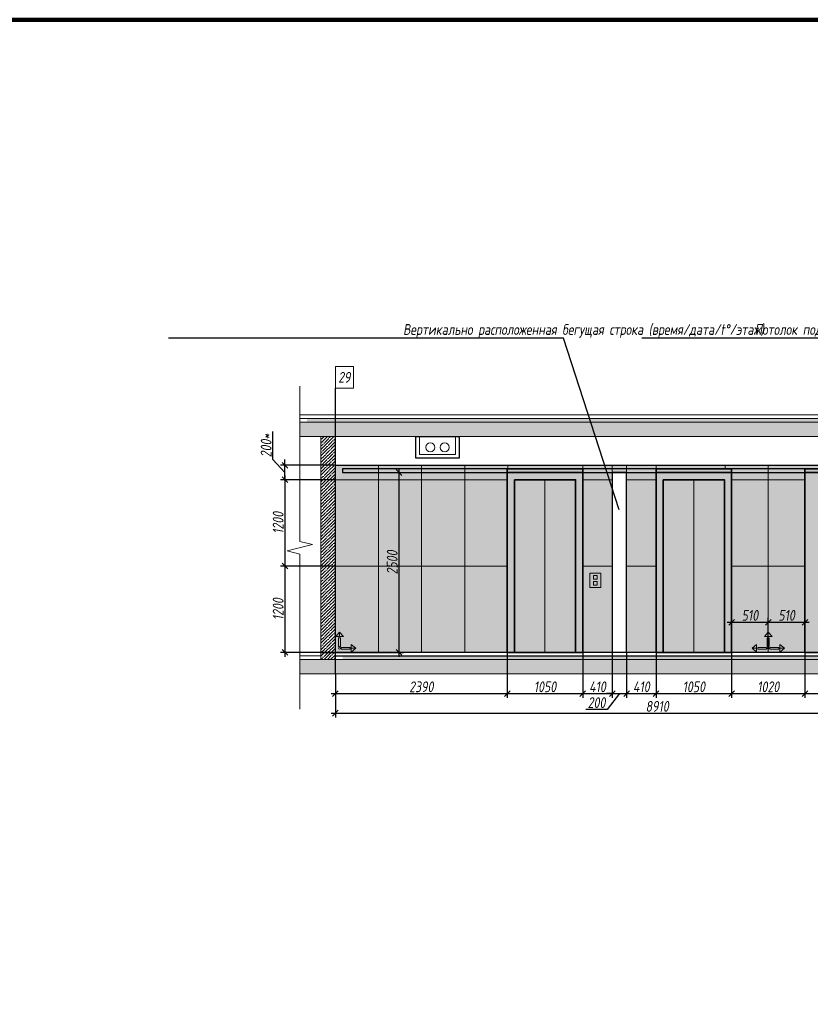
# Model space of a CAD drawing. Header units: millimetres. Extents: x -26897837 to 7466349, y -86687 to 22351.
# Tile 371 of 483: x 239324 to 250319, y 3671 to 17359. Entities that reach past the tile are written whole.
import ezdxf
from ezdxf import colors
from ezdxf.entities.mleader import LeaderData, LeaderLine
from ezdxf.math import Vec2, Vec3

# ---------------------------------------------------------------- set-up
doc = ezdxf.new("R2010")
doc.units = ezdxf.units.MM
doc.linetypes.add('DASHDOT', pattern=[25.4, 12.7, -6.35, 0, -6.35])
doc.layers.get('Defpoints').update_dxf_attribs({"color": 31})
for name, color, linetype, lineweight in [('A-DETL-GENF', 7, 'Continuous', 5), ('dim_pot', 183, 'Continuous', 9), ('Отделка стен', 253, 'Continuous', 0)]:
    doc.layers.add(name, color=color, linetype=linetype, lineweight=lineweight)
doc.layers.add('dim_razv', color=7, linetype='DASHDOT', lineweight=9, true_color=0x285228)
doc.layers.add('pol', color=7, linetype='Continuous', lineweight=15, true_color=0x55666d)
doc.styles.add('fl_iso paper', font='isocpeur.ttf', dxfattribs={"width": 0.8, "oblique": 10})
doc.styles.add('In tre', font='isocpeur.ttf', dxfattribs={"width": 0.8, "oblique": 10})
doc.dimstyles.new('In tre 1_50', dxfattribs={"dimtxt": 150, "dimasz": 80, "dimexe": 60, "dimexo": 10, "dimgap": 20, "dimtad": 1, "dimdec": 0, "dimrnd": 5, "dimzin": 0, "dimdsep": 46, "dimtxsty": 'fl_iso paper', "dimblk": 'OBLIQUE', "dimcen": 0, "dimdle": 60, "dimadec": 0, "dimazin": 0, "dimtfac": 1, "dimtdec": 0, "dimtofl": 0, "dimtmove": 1, "dimatfit": 1, "dimfxl": 40, "dimtolj": 1, "dimtzin": 0, "dimarcsym": 1})
picture_1 = doc.add_image_def('image1.png', size_in_pixel=(44, 610))

# ---------------------------------------------------------------- blocks, each defined once
blk = doc.blocks.new('*U981')
at = {"color": 0, "linetype": 'ByBlock', "lineweight": -2}
for p, q in [((0, 0), (-6, 0)), ((80.34, 0), (0, 0)), ((167.69, 0), (87.34, 0)), ((167.69, 0), (173.69, 0))]:
    blk.add_line(p, q, dxfattribs=at)
blk.add_lwpolyline([(87.34, 0), (85.59, -7), (82.09, 7), (80.34, 0)], dxfattribs=at)
blk = doc.blocks.new('_Oblique')
at = {"color": 0, "linetype": 'ByBlock', "lineweight": -2}
blk.add_line((-0.5, -0.5), (0.5, 0.5), dxfattribs=at)
blk = doc.blocks.new('*D983')
at = {"layer": 'Defpoints', "color": 0, "linetype": 'ByBlock', "transparency": 16777216}
for p in [(244524, 11064), (244599, 11064), (243502, 8564)]:
    blk.add_point(p, dxfattribs=at)
at = {"layer": 'dim_razv', "color": 0, "linetype": 'ByBlock', "lineweight": -2, "transparency": 16777216}
for p, q in [((244599, 8504), (244599, 11124)), ((244534, 11064), (244659, 11064)), ((243512, 8564), (244659, 8564))]:
    blk.add_line(p, q, dxfattribs=at)
at = {"layer": 'dim_razv', "color": 0, "linetype": 'ByBlock', "lineweight": -2, "transparency": 16777216, "xscale": 80, "yscale": 80, "zscale": 80}
for p, rotation in [((244599, 11064), 90), ((244599, 8564), 270)]:
    blk.add_blockref('_Oblique', p, dxfattribs=dict(at, rotation=rotation))
at = {"layer": 'dim_razv', "color": 0, "linetype": 'ByBlock', "transparency": 16777216, "insert": (244504, 9814), "char_height": 150, "attachment_point": 5, "rotation": 90, "style": 'fl_iso paper'}
blk.add_mtext('\\A1;2500', dxfattribs=at)
blk = doc.blocks.new('*D992')
at = {"layer": 'Defpoints', "color": 0, "linetype": 'ByBlock', "transparency": 16777216}
for p in [(243714, 8264), (252664, 8264), (252664, 7718)]:
    blk.add_point(p, dxfattribs=at)
at = {"layer": 'dim_razv', "color": 0, "linetype": 'ByBlock', "lineweight": -2, "transparency": 16777216}
for p, q in [((243714, 8254), (243714, 7658)), ((252664, 8254), (252664, 7658)), ((243654, 7718), (252724, 7718))]:
    blk.add_line(p, q, dxfattribs=at)
at = {"layer": 'dim_razv', "color": 0, "linetype": 'ByBlock', "lineweight": -2, "transparency": 16777216, "xscale": 80, "yscale": 80, "zscale": 80, "rotation": 180}
blk.add_blockref('_Oblique', (243714, 7718), dxfattribs=at)
at = {"layer": 'dim_razv', "color": 0, "linetype": 'ByBlock', "lineweight": -2, "transparency": 16777216, "xscale": 80, "yscale": 80, "zscale": 80}
blk.add_blockref('_Oblique', (252664, 7718), dxfattribs=at)
at = {"layer": 'dim_razv', "color": 0, "linetype": 'ByBlock', "transparency": 16777216, "insert": (248189, 7813), "char_height": 150, "attachment_point": 5, "style": 'fl_iso paper'}
blk.add_mtext('\\A1;8910', dxfattribs=at)
blk = doc.blocks.new('*D996')
at = {"layer": 'Defpoints', "color": 0, "linetype": 'ByBlock', "transparency": 16777216}
for p in [(246104, 8564), (243714, 8254), (246104, 7990)]:
    blk.add_point(p, dxfattribs=at)
at = {"layer": 'dim_razv', "color": 0, "linetype": 'ByBlock', "lineweight": -2, "transparency": 16777216}
for p, q in [((246104, 8554), (246104, 7930)), ((243714, 8244), (243714, 7930)), ((243654, 7990), (246164, 7990))]:
    blk.add_line(p, q, dxfattribs=at)
at = {"layer": 'dim_razv', "color": 0, "linetype": 'ByBlock', "lineweight": -2, "transparency": 16777216, "xscale": 80, "yscale": 80, "zscale": 80, "rotation": 180}
blk.add_blockref('_Oblique', (243714, 7990), dxfattribs=at)
at = {"layer": 'dim_razv', "color": 0, "linetype": 'ByBlock', "lineweight": -2, "transparency": 16777216, "xscale": 80, "yscale": 80, "zscale": 80}
blk.add_blockref('_Oblique', (246104, 7990), dxfattribs=at)
at = {"layer": 'dim_razv', "color": 0, "linetype": 'ByBlock', "transparency": 16777216, "insert": (244909, 8085), "char_height": 150, "attachment_point": 5, "style": 'fl_iso paper'}
blk.add_mtext('\\A1;2390', dxfattribs=at)
blk = doc.blocks.new('*D997')
at = {"layer": 'Defpoints', "color": 0, "linetype": 'ByBlock', "transparency": 16777216}
for p in [(246104, 8564), (247154, 8564), (247154, 7990)]:
    blk.add_point(p, dxfattribs=at)
at = {"layer": 'dim_razv', "color": 0, "linetype": 'ByBlock', "lineweight": -2, "transparency": 16777216}
for p, q in [((246104, 8554), (246104, 7930)), ((247154, 8554), (247154, 7930)), ((246044, 7990), (247214, 7990))]:
    blk.add_line(p, q, dxfattribs=at)
at = {"layer": 'dim_razv', "color": 0, "linetype": 'ByBlock', "lineweight": -2, "transparency": 16777216, "xscale": 80, "yscale": 80, "zscale": 80, "rotation": 180}
blk.add_blockref('_Oblique', (246104, 7990), dxfattribs=at)
at = {"layer": 'dim_razv', "color": 0, "linetype": 'ByBlock', "lineweight": -2, "transparency": 16777216, "xscale": 80, "yscale": 80, "zscale": 80}
blk.add_blockref('_Oblique', (247154, 7990), dxfattribs=at)
at = {"layer": 'dim_razv', "color": 0, "linetype": 'ByBlock', "transparency": 16777216, "insert": (246629, 8085), "char_height": 150, "attachment_point": 5, "style": 'fl_iso paper'}
blk.add_mtext('\\A1;1050', dxfattribs=at)
blk = doc.blocks.new('*D998')
at = {"layer": 'Defpoints', "color": 0, "linetype": 'ByBlock', "transparency": 16777216}
for p in [(247154, 8564), (247564, 8564), (247564, 7990)]:
    blk.add_point(p, dxfattribs=at)
at = {"layer": 'dim_razv', "color": 0, "linetype": 'ByBlock', "lineweight": -2, "transparency": 16777216}
for p, q in [((247154, 8554), (247154, 7930)), ((247564, 8554), (247564, 7930)), ((247094, 7990), (247624, 7990))]:
    blk.add_line(p, q, dxfattribs=at)
at = {"layer": 'dim_razv', "color": 0, "linetype": 'ByBlock', "lineweight": -2, "transparency": 16777216, "xscale": 80, "yscale": 80, "zscale": 80, "rotation": 180}
blk.add_blockref('_Oblique', (247154, 7990), dxfattribs=at)
at = {"layer": 'dim_razv', "color": 0, "linetype": 'ByBlock', "lineweight": -2, "transparency": 16777216, "xscale": 80, "yscale": 80, "zscale": 80}
blk.add_blockref('_Oblique', (247564, 7990), dxfattribs=at)
at = {"layer": 'dim_razv', "color": 0, "linetype": 'ByBlock', "transparency": 16777216, "insert": (247359, 8085), "char_height": 150, "attachment_point": 5, "style": 'fl_iso paper'}
blk.add_mtext('\\A1;410', dxfattribs=at)
blk = doc.blocks.new('*D999')
at = {"layer": 'Defpoints', "color": 0, "linetype": 'ByBlock', "transparency": 16777216}
for p in [(247564, 8564), (247764, 8564), (247764, 7990)]:
    blk.add_point(p, dxfattribs=at)
at = {"layer": 'dim_razv', "color": 0, "linetype": 'ByBlock', "lineweight": -2, "transparency": 16777216}
for p, q in [((247564, 8554), (247564, 7930)), ((247764, 8554), (247764, 7930)), ((247564, 7990), (247484, 7990)), ((247664, 7990), (247493, 7770)), ((247564, 7990), (247764, 7990)), ((247764, 7990), (247844, 7990)), ((247493, 7770), (247199, 7770))]:
    blk.add_line(p, q, dxfattribs=at)
at = {"layer": 'dim_razv', "color": 0, "linetype": 'ByBlock', "lineweight": -2, "transparency": 16777216, "xscale": 80, "yscale": 80, "zscale": 80}
blk.add_blockref('_Oblique', (247564, 7990), dxfattribs=at)
at = {"layer": 'dim_razv', "color": 0, "linetype": 'ByBlock', "lineweight": -2, "transparency": 16777216, "xscale": 80, "yscale": 80, "zscale": 80, "rotation": 180}
blk.add_blockref('_Oblique', (247764, 7990), dxfattribs=at)
at = {"layer": 'dim_razv', "color": 0, "linetype": 'ByBlock', "transparency": 16777216, "insert": (247346, 7865), "char_height": 150, "attachment_point": 5, "style": 'fl_iso paper'}
blk.add_mtext('\\A1;200', dxfattribs=at)
blk = doc.blocks.new('*D1000')
at = {"layer": 'Defpoints', "color": 0, "linetype": 'ByBlock', "transparency": 16777216}
for p in [(247764, 8564), (248174, 8564), (248174, 7990)]:
    blk.add_point(p, dxfattribs=at)
at = {"layer": 'dim_razv', "color": 0, "linetype": 'ByBlock', "lineweight": -2, "transparency": 16777216}
for p, q in [((247764, 8554), (247764, 7930)), ((248174, 8554), (248174, 7930)), ((247704, 7990), (248234, 7990))]:
    blk.add_line(p, q, dxfattribs=at)
at = {"layer": 'dim_razv', "color": 0, "linetype": 'ByBlock', "lineweight": -2, "transparency": 16777216, "xscale": 80, "yscale": 80, "zscale": 80, "rotation": 180}
blk.add_blockref('_Oblique', (247764, 7990), dxfattribs=at)
at = {"layer": 'dim_razv', "color": 0, "linetype": 'ByBlock', "lineweight": -2, "transparency": 16777216, "xscale": 80, "yscale": 80, "zscale": 80}
blk.add_blockref('_Oblique', (248174, 7990), dxfattribs=at)
at = {"layer": 'dim_razv', "color": 0, "linetype": 'ByBlock', "transparency": 16777216, "insert": (247969, 8085), "char_height": 150, "attachment_point": 5, "style": 'fl_iso paper'}
blk.add_mtext('\\A1;410', dxfattribs=at)
blk = doc.blocks.new('*D1001')
at = {"layer": 'Defpoints', "color": 0, "linetype": 'ByBlock', "transparency": 16777216}
for p in [(248174, 8564), (249224, 8564), (249224, 7990)]:
    blk.add_point(p, dxfattribs=at)
at = {"layer": 'dim_razv', "color": 0, "linetype": 'ByBlock', "lineweight": -2, "transparency": 16777216}
for p, q in [((248174, 8554), (248174, 7930)), ((249224, 8554), (249224, 7930)), ((248114, 7990), (249284, 7990))]:
    blk.add_line(p, q, dxfattribs=at)
at = {"layer": 'dim_razv', "color": 0, "linetype": 'ByBlock', "lineweight": -2, "transparency": 16777216, "xscale": 80, "yscale": 80, "zscale": 80, "rotation": 180}
blk.add_blockref('_Oblique', (248174, 7990), dxfattribs=at)
at = {"layer": 'dim_razv', "color": 0, "linetype": 'ByBlock', "lineweight": -2, "transparency": 16777216, "xscale": 80, "yscale": 80, "zscale": 80}
blk.add_blockref('_Oblique', (249224, 7990), dxfattribs=at)
at = {"layer": 'dim_razv', "color": 0, "linetype": 'ByBlock', "transparency": 16777216, "insert": (248699, 8085), "char_height": 150, "attachment_point": 5, "style": 'fl_iso paper'}
blk.add_mtext('\\A1;1050', dxfattribs=at)
blk = doc.blocks.new('*D1002')
at = {"layer": 'Defpoints', "color": 0, "linetype": 'ByBlock', "transparency": 16777216}
for p in [(249224, 8564), (250244, 8564), (250244, 7990)]:
    blk.add_point(p, dxfattribs=at)
at = {"layer": 'dim_razv', "color": 0, "linetype": 'ByBlock', "lineweight": -2, "transparency": 16777216}
for p, q in [((249224, 8554), (249224, 7930)), ((250244, 8554), (250244, 7930)), ((249164, 7990), (250304, 7990))]:
    blk.add_line(p, q, dxfattribs=at)
at = {"layer": 'dim_razv', "color": 0, "linetype": 'ByBlock', "lineweight": -2, "transparency": 16777216, "xscale": 80, "yscale": 80, "zscale": 80, "rotation": 180}
blk.add_blockref('_Oblique', (249224, 7990), dxfattribs=at)
at = {"layer": 'dim_razv', "color": 0, "linetype": 'ByBlock', "lineweight": -2, "transparency": 16777216, "xscale": 80, "yscale": 80, "zscale": 80}
blk.add_blockref('_Oblique', (250244, 7990), dxfattribs=at)
at = {"layer": 'dim_razv', "color": 0, "linetype": 'ByBlock', "transparency": 16777216, "insert": (249734, 8085), "char_height": 150, "attachment_point": 5, "style": 'fl_iso paper'}
blk.add_mtext('\\A1;1020', dxfattribs=at)
blk = doc.blocks.new('*D1003')
at = {"layer": 'Defpoints', "color": 0, "linetype": 'ByBlock', "transparency": 16777216}
for p in [(250244, 8564), (251294, 8564), (251294, 7990)]:
    blk.add_point(p, dxfattribs=at)
at = {"layer": 'dim_razv', "color": 0, "linetype": 'ByBlock', "lineweight": -2, "transparency": 16777216}
for p, q in [((250244, 8554), (250244, 7930)), ((251294, 8554), (251294, 7930)), ((250184, 7990), (251354, 7990))]:
    blk.add_line(p, q, dxfattribs=at)
at = {"layer": 'dim_razv', "color": 0, "linetype": 'ByBlock', "lineweight": -2, "transparency": 16777216, "xscale": 80, "yscale": 80, "zscale": 80, "rotation": 180}
blk.add_blockref('_Oblique', (250244, 7990), dxfattribs=at)
at = {"layer": 'dim_razv', "color": 0, "linetype": 'ByBlock', "lineweight": -2, "transparency": 16777216, "xscale": 80, "yscale": 80, "zscale": 80}
blk.add_blockref('_Oblique', (251294, 7990), dxfattribs=at)
at = {"layer": 'dim_razv', "color": 0, "linetype": 'ByBlock', "transparency": 16777216, "insert": (250769, 8085), "char_height": 150, "attachment_point": 5, "style": 'fl_iso paper'}
blk.add_mtext('\\A1;1050', dxfattribs=at)
blk = doc.blocks.new('1')
at = {"layer": 'pol', "linetype": 'ByBlock'}
h = blk.add_hatch(color=1, dxfattribs=at)
h.paths.add_polyline_path([(35776, 73135), (35803, 73135), (35803, 73259), (35776, 73259)])
h.paths.add_polyline_path([(35790, 73275), (35843, 73275), (35790, 73338)])
h.paths.add_polyline_path([(35790, 73275), (35736, 73275), (35790, 73338)])
edge = h.paths.add_edge_path()
edge.add_arc((35790, 73111), 13.4, 0, 360)
h = blk.add_hatch(color=1, dxfattribs=at)
h.paths.add_polyline_path([(35813, 73097), (35813, 73124), (35937, 73124), (35937, 73097)])
h.paths.add_polyline_path([(35952, 73111), (35952, 73164), (36016, 73111)])
h.paths.add_polyline_path([(35952, 73111), (35952, 73057), (36016, 73111)])
at = {"layer": 'pol', "color": 1, "linetype": 'ByBlock'}
for points in [[(35790, 73275), (35736, 73275), (35790, 73338), (35790, 73275)], [(35790, 73275), (35843, 73275), (35790, 73338), (35790, 73275)], [(35952, 73111), (35952, 73164), (36016, 73111), (35952, 73111)], [(35952, 73111), (35952, 73057), (36016, 73111), (35952, 73111)]]:
    blk.add_lwpolyline(points, dxfattribs=at)
for points in [[(35776, 73135), (35803, 73135), (35803, 73259), (35776, 73259)], [(35813, 73097), (35813, 73124), (35937, 73124), (35937, 73097)]]:
    blk.add_lwpolyline(points, close=True, dxfattribs=at)
blk.add_circle((35790, 73111), 13.4, dxfattribs=at)
blk = doc.blocks.new('*D1017')
at = {"color": 0, "lineweight": -2, "transparency": 16777216}
for p, q in [((249224, 8574), (249224, 9043)), ((249734, 8630), (249734, 9043)), ((249164, 8983), (249794, 8983))]:
    blk.add_line(p, q, dxfattribs=at)
at = {"layer": 'Defpoints', "color": 0, "transparency": 16777216}
for p in [(249734, 8983), (249224, 8564), (249734, 8620)]:
    blk.add_point(p, dxfattribs=at)
at = {"color": 0, "lineweight": -2, "transparency": 16777216, "xscale": 80, "yscale": 80, "zscale": 80, "rotation": 180}
blk.add_blockref('_Oblique', (249224, 8983), dxfattribs=at)
at = {"color": 0, "lineweight": -2, "transparency": 16777216, "xscale": 80, "yscale": 80, "zscale": 80}
blk.add_blockref('_Oblique', (249734, 8983), dxfattribs=at)
at = {"color": 0, "transparency": 16777216, "insert": (249479, 9078), "char_height": 150, "attachment_point": 5, "style": 'fl_iso paper'}
blk.add_mtext('\\A1;510', dxfattribs=at)
blk = doc.blocks.new('*D1018')
at = {"color": 0, "lineweight": -2, "transparency": 16777216}
for p, q in [((249734, 8630), (249734, 9043)), ((250244, 8574), (250244, 9043)), ((249674, 8983), (250304, 8983))]:
    blk.add_line(p, q, dxfattribs=at)
at = {"layer": 'Defpoints', "color": 0, "transparency": 16777216}
for p in [(250244, 8983), (249734, 8620), (250244, 8564)]:
    blk.add_point(p, dxfattribs=at)
at = {"color": 0, "lineweight": -2, "transparency": 16777216, "xscale": 80, "yscale": 80, "zscale": 80, "rotation": 180}
blk.add_blockref('_Oblique', (249734, 8983), dxfattribs=at)
at = {"color": 0, "lineweight": -2, "transparency": 16777216, "xscale": 80, "yscale": 80, "zscale": 80}
blk.add_blockref('_Oblique', (250244, 8983), dxfattribs=at)
at = {"color": 0, "transparency": 16777216, "insert": (249989, 9078), "char_height": 150, "attachment_point": 5, "style": 'fl_iso paper'}
blk.add_mtext('\\A1;510', dxfattribs=at)
blk = doc.blocks.new('*D989')
at = {"layer": 'Defpoints', "color": 0, "linetype": 'ByBlock', "transparency": 16777216}
for p in [(243714, 10964), (243013, 9764), (243714, 9764)]:
    blk.add_point(p, dxfattribs=at)
at = {"layer": 'dim_razv', "color": 0, "linetype": 'ByBlock', "lineweight": -2, "transparency": 16777216}
for p, q in [((243704, 10964), (242953, 10964)), ((243013, 11024), (243013, 9704)), ((243704, 9764), (242953, 9764))]:
    blk.add_line(p, q, dxfattribs=at)
at = {"layer": 'dim_razv', "color": 0, "linetype": 'ByBlock', "lineweight": -2, "transparency": 16777216, "xscale": 80, "yscale": 80, "zscale": 80}
for p, rotation in [((243013, 10964), 90), ((243013, 9764), 270)]:
    blk.add_blockref('_Oblique', p, dxfattribs=dict(at, rotation=rotation))
at = {"layer": 'dim_razv', "color": 0, "linetype": 'ByBlock', "transparency": 16777216, "insert": (242918, 10364), "char_height": 150, "attachment_point": 5, "rotation": 90, "style": 'fl_iso paper'}
blk.add_mtext('\\A1;1200', dxfattribs=at)
blk = doc.blocks.new('*D990')
at = {"layer": 'Defpoints', "color": 0, "linetype": 'ByBlock', "transparency": 16777216}
for p in [(243714, 9764), (243013, 8564), (243714, 8564)]:
    blk.add_point(p, dxfattribs=at)
at = {"layer": 'dim_razv', "color": 0, "linetype": 'ByBlock', "lineweight": -2, "transparency": 16777216}
for p, q in [((243704, 9764), (242953, 9764)), ((243013, 9824), (243013, 8504)), ((243704, 8564), (242953, 8564))]:
    blk.add_line(p, q, dxfattribs=at)
at = {"layer": 'dim_razv', "color": 0, "linetype": 'ByBlock', "lineweight": -2, "transparency": 16777216, "xscale": 80, "yscale": 80, "zscale": 80}
for p, rotation in [((243013, 9764), 90), ((243013, 8564), 270)]:
    blk.add_blockref('_Oblique', p, dxfattribs=dict(at, rotation=rotation))
at = {"layer": 'dim_razv', "color": 0, "linetype": 'ByBlock', "transparency": 16777216, "insert": (242918, 9164), "char_height": 150, "attachment_point": 5, "rotation": 90, "style": 'fl_iso paper'}
blk.add_mtext('\\A1;1200', dxfattribs=at)
blk = doc.blocks.new('*D991')
at = {"layer": 'Defpoints', "color": 0, "linetype": 'ByBlock', "transparency": 16777216}
for p in [(243013, 11164), (243714, 11164), (243704, 10964)]:
    blk.add_point(p, dxfattribs=at)
at = {"layer": 'dim_razv', "color": 0, "linetype": 'ByBlock', "lineweight": -2, "transparency": 16777216}
for p, q in [((242846, 11244), (242846, 11633)), ((243013, 11064), (242846, 11244)), ((243013, 11164), (243013, 11244)), ((243704, 11164), (242953, 11164)), ((243013, 10964), (243013, 11164)), ((243694, 10964), (242953, 10964)), ((243013, 10964), (243013, 10884))]:
    blk.add_line(p, q, dxfattribs=at)
at = {"layer": 'dim_razv', "color": 0, "linetype": 'ByBlock', "lineweight": -2, "transparency": 16777216, "xscale": 80, "yscale": 80, "zscale": 80}
for p, rotation in [((243013, 11164), 270), ((243013, 10964), 90)]:
    blk.add_blockref('_Oblique', p, dxfattribs=dict(at, rotation=rotation))
at = {"layer": 'dim_razv', "color": 0, "linetype": 'ByBlock', "transparency": 16777216, "insert": (242751, 11439), "char_height": 150, "attachment_point": 5, "rotation": 90, "style": 'fl_iso paper'}
blk.add_mtext('\\A1;200*', dxfattribs=at)

msp = doc.modelspace()

# ---------------------------------------------------------------- hatches: boundary and pattern name
at = {"lineweight": 13, "true_color": 0xb5b5b5}
h = msp.add_hatch(color=253, dxfattribs=at)
h.dxf.hatch_style = 1
h.paths.add_polyline_path([(246103.8, 11114), (247153.8, 11114), (247153.8, 8564), (246103.8, 8564)])
h.paths.add_polyline_path([(248173.8, 11114), (249223.8, 11114), (249223.8, 8564), (248173.8, 8564)])
h.paths.add_polyline_path([(250243.8, 11114), (251293.8, 11114), (251293.8, 8564), (250243.8, 8564)])
h.paths.add_polyline_path([(257563.8, 11114), (258963.8, 11114), (258963.8, 8564), (257563.8, 8564)])
h.paths.add_polyline_path([(260463.8, 11114), (261863.8, 11114), (261863.8, 8564), (260463.8, 8564)])
h = msp.add_hatch(color=253, dxfattribs=at)
h.dxf.hatch_style = 1
h.paths.add_polyline_path([(247253.8, 9664), (247403.8, 9664), (247403.8, 9464), (247253.8, 9464)])
h.paths.add_polyline_path([(251393.8, 9664), (251543.8, 9664), (251543.8, 9464), (251393.8, 9464)])
h.paths.add_polyline_path([(261963.8, 9664), (262113.8, 9664), (262113.8, 9464), (261963.8, 9464)])
at = {"layer": 'A-DETL-GENF'}
h = msp.add_hatch(dxfattribs=at)
h.set_pattern_fill('ANSI35', color=256, scale=10, style=0)
h.set_pattern_definition([(45, (122881.06, 722.8), (-44.90128, 44.90128), []), (45, (122925.96, 722.8), (-44.90128, 44.90128), [79.375, -15.875, 0, -15.875])])
h.paths.add_polyline_path([(266954.7, 11764), (243319.3, 11764), (243319.3, 11814), (266954.7, 11814)])
h.paths.add_polyline_path([(266413.8, 8464), (266413.8, 8514), (243813.8, 8514), (243813.8, 8464)])
h = msp.add_hatch(dxfattribs=at)
h.set_pattern_fill('ANSI35', color=256, scale=20, style=0)
h.set_pattern_definition([(45, (122881.06, 722.8), (-89.80256, 89.80256), []), (45, (122970.86, 722.8), (-89.80256, 89.80256), [158.75, -31.75, 0, -31.75])])
h.paths.add_polyline_path([(243219.3, 11564), (267054.7, 11564), (267054.7, 11764), (243219.3, 11764)])
h.paths.add_polyline_path([(243219.3, 8264), (267054.7, 8264), (267054.7, 8464), (243219.3, 8464)])
h = msp.add_hatch(dxfattribs=at)
h.set_pattern_fill('ANSI35', color=256, scale=10, style=0)
h.set_pattern_definition([(45, (90307.794, 13356.9), (-44.90128, 44.90128), []), (45, (90352.695, 13356.9), (-44.90128, 44.90128), [79.375, -15.875, 0, -15.875])])
h.paths.add_polyline_path([(243513.8, 11564), (243713.8, 11564), (243713.8, 8464), (243513.8, 8464)])
at = {"layer": 'dim_razv', "true_color": 0xeceae4, "transparency": 33554687}
h = msp.add_hatch(dxfattribs=at)
h.set_pattern_fill('AR-SAND', color=254, scale=3, angle=315)
h.set_pattern_definition([(352.5, (23109.9, 23356.9), (100.426047, 107.214405), [0, -115.824, 0, -129.54, 0, -123.825]), (322.5, (23109.9, 23356.9), (247.41986, 56.70328), [0, -62.484, 0, -104.394, 0, -40.005]), (282.5, (23043.63, 23423.18), (168.099694, -167.48995), [0, -38.1, 0, -137.16, 0, -179.07]), (272.5, (23043.63, 23423.18), (209.26523, -114.68433), [0, -19.05, 0, -89.916, 0, -102.87])])
h.paths.add_polyline_path([(243713.8, 8564), (243713.8, 11164), (255963.8, 11164), (255963.8, 11089), (256313.8, 11089), (256313.8, 11164), (256413.8, 11164), (256413.8, 10714), (257213.8, 10714), (257213.8, 11164), (266413.8, 11164), (266413.8, 8564), (266193.8, 8564), (266193.8, 10744), (264233.8, 10744), (264233.8, 8564), (261863.8, 8564), (261863.8, 11064), (257563.8, 11064), (257563.8, 8564), (254843.8, 8564), (254843.8, 10744), (252883.8, 10744), (252883.8, 8564), (251293.8, 8564), (251293.8, 11064), (250243.8, 11064), (250243.8, 8564), (249223.8, 8564), (249223.8, 11064), (248173.8, 11064), (248173.8, 8564), (247763.8, 8564), (247763.8, 11064), (247563.8, 11064), (247563.8, 8564), (247153.8, 8564), (247153.8, 11064), (246103.8, 11064), (246103.8, 8564)])
h.paths.add_polyline_path([(247253.8, 9664), (247403.8, 9664), (247403.8, 9464), (247253.8, 9464)], flags=16)
h.paths.add_polyline_path([(251393.8, 9664), (251543.8, 9664), (251543.8, 9464), (251393.8, 9464)], flags=16)
h.paths.add_polyline_path([(261963.8, 9664), (262113.8, 9664), (262113.8, 9464), (261963.8, 9464)], flags=16)

# ---------------------------------------------------------------- linework, layer by layer
at = {"lineweight": 30}
for points in [[(243713.8, 8264), (243713.8, 12237.6)], [(266413.8, 8564), (243713.8, 8564)], [(243713.8, 8514), (266413.8, 8514)]]:
    msp.add_lwpolyline(points, dxfattribs=at)
at = {"lineweight": 13}
for points in [[(243219.3, 11814), (267054.7, 11814), (267054.7, 11864), (243219.3, 11864)], [(267054.7, 11764), (243219.3, 11764), (243219.3, 11814), (267054.7, 11814)], [(243219.3, 11564), (267054.7, 11564), (267054.7, 11764), (243219.3, 11764)], [(243713.8, 8464), (243513.8, 8464), (243513.8, 11564), (243713.8, 11564)], [(243513.8, 11564), (243713.8, 11564), (243713.8, 8464), (243513.8, 8464)], [(247153.8, 11064), (247563.8, 11064), (247563.8, 8564), (247153.8, 8564)], [(247763.8, 8564), (248173.8, 8564), (248173.8, 11064), (247763.8, 11064)], [(247253.8, 9664), (247403.8, 9664), (247403.8, 9464), (247253.8, 9464)], [(247303.8, 9631.1), (247353.8, 9631.1), (247353.8, 9581.1), (247303.8, 9581.1)], [(247303.8, 9496.9), (247353.8, 9496.9), (247353.8, 9546.9), (247303.8, 9546.9)], [(243219.3, 8264), (267054.7, 8264), (267054.7, 8464), (243219.3, 8464)]]:
    msp.add_lwpolyline(points, close=True, dxfattribs=at)
for points in [[(245433.8, 11564), (245433.8, 11264), (244833.8, 11264), (244833.8, 11564)], [(245383.8, 11564), (245383.8, 11314), (244883.8, 11314), (244883.8, 11564)], [(246628.8, 10964), (246628.8, 8564)], [(248698.8, 10964), (248698.8, 8564)], [(243513.8, 8564), (243219.3, 8564), (243219.3, 8514), (243513.8, 8514)], [(266613.8, 8514), (267054.7, 8514), (267054.7, 8464), (243219.3, 8464), (243219.3, 8514), (243513.8, 8514)], [(243713.8, 8514), (266413.8, 8514)]]:
    msp.add_lwpolyline(points, dxfattribs=at)
msp.add_lwpolyline([(244833.8, 11564), (245433.8, 11564), (245433.8, 11264), (244833.8, 11264)], close=True)
msp.add_lwpolyline([(251293.8, 11064), (250243.8, 11064), (250243.8, 8564), (249223.8, 8564), (249223.8, 11064), (248173.8, 11064), (248173.8, 8564), (247763.8, 8564), (247763.8, 11064), (247563.8, 11064), (247563.8, 8564), (247153.8, 8564), (247153.8, 11064), (246103.8, 11064), (246103.8, 8564), (243713.8, 8564), (243713.8, 11164), (255963.8, 11164)])
at = {"lineweight": 30}
msp.add_lwpolyline([(252563.8, 11114), (243813.8, 11114), (243813.8, 11064), (252563.8, 11064)], close=True, dxfattribs=at)
at = {"lineweight": 35}
for points in [[(246103.8, 11114), (247153.8, 11114), (247153.8, 8564), (246103.8, 8564)], [(248173.8, 11114), (249223.8, 11114), (249223.8, 8564), (248173.8, 8564)], [(250243.8, 11114), (251293.8, 11114), (251293.8, 8564), (250243.8, 8564)], [(246203.8, 10964), (247053.8, 10964), (247053.8, 8564), (246203.8, 8564)], [(248273.8, 10964), (249123.8, 10964), (249123.8, 8564), (248273.8, 8564)]]:
    msp.add_lwpolyline(points, close=True, dxfattribs=at)
at = {"color": 1, "lineweight": 13, "true_color": 0xf50000}
msp.add_circle((245034.8, 11414), 62.5, dxfattribs=at)
at = {"color": 5, "lineweight": 13, "true_color": 0x0000f0}
msp.add_circle((245232.8, 11414), 62.5, dxfattribs=at)
at = {"layer": 'Defpoints', "color": 1, "lineweight": 100}
msp.add_lwpolyline([(145825.4, -10016.5), (315237.4, -10016.5), (315237.4, 17359), (145825.4, 17359)], close=True, dxfattribs=at)
at = {"layer": 'dim_pot', "color": 10, "lineweight": 0}
msp.add_lwpolyline([(243713.8, 12537.6), (243963.8, 12537.6), (243963.8, 12237.6), (243713.8, 12237.6)], close=True, dxfattribs=at)
at = {"layer": 'dim_razv', "color": 0, "linetype": 'ByBlock'}
msp.add_lwpolyline([(247563.8, 11064), (247563.8, 8564), (247763.8, 8564), (247763.8, 11064)], close=True, dxfattribs=at)
at = {"layer": 'Отделка стен', "transparency": 33554687}
for points in [[(243713.8, 11164), (243713.8, 10964), (244313.8, 10964), (244313.8, 11164)], [(244313.8, 11164), (244313.8, 10964), (244913.8, 10964), (244913.8, 11164)], [(244913.8, 11164), (244913.8, 10964), (245513.8, 10964), (245513.8, 11164)], [(245513.8, 11164), (245513.8, 10964), (246103.8, 10964)], [(246113.8, 11114), (246113.8, 11164)], [(246113.8, 11164), (246113.8, 11114), (247153.8, 11114), (247153.8, 11164)], [(247153.8, 11164), (247153.8, 10964), (247563.8, 10964), (247563.8, 11164)], [(247763.8, 11164), (247763.8, 10964), (248173.8, 10964), (248173.8, 11164)], [(248173.8, 11164), (248173.8, 11114)], [(249133.8, 11164), (249133.8, 11114)], [(249133.8, 11114), (249133.8, 11164)], [(249223.8, 10964), (249733.8, 10964), (249733.8, 11164)], [(249733.8, 11164), (249733.8, 10964), (250243.8, 10964)]]:
    msp.add_lwpolyline(points, dxfattribs=at)
for points in [[(243713.8, 10964), (243713.8, 9764), (244313.8, 9764), (244313.8, 10964)], [(244313.8, 10964), (244313.8, 9764), (244913.8, 9764), (244913.8, 10964)], [(244913.8, 10964), (244913.8, 9764), (245513.8, 9764), (245513.8, 10964)], [(245513.8, 10964), (245513.8, 9764), (246103.8, 9764), (246103.8, 10964)], [(247153.8, 10964), (247153.8, 9764), (247563.8, 9764), (247563.8, 10964)], [(247763.8, 10964), (247763.8, 9764), (248173.8, 9764), (248173.8, 10964)], [(249223.8, 10964), (249223.8, 9764), (249733.8, 9764), (249733.8, 10964)], [(249733.8, 10964), (249733.8, 9764), (250243.8, 9764), (250243.8, 10964)], [(243713.8, 9764), (243713.8, 8564), (244313.8, 8564), (244313.8, 9764)], [(244313.8, 9764), (244313.8, 8564), (244913.8, 8564), (244913.8, 9764)], [(244913.8, 9764), (244913.8, 8564), (245513.8, 8564), (245513.8, 9764)], [(245513.8, 9764), (245513.8, 8564), (246103.8, 8564), (246103.8, 9764)], [(247153.8, 9764), (247153.8, 8564), (247563.8, 8564), (247563.8, 9764)], [(247763.8, 9764), (247763.8, 8564), (248173.8, 8564), (248173.8, 9764)], [(249223.8, 9764), (249223.8, 8564), (249733.8, 8564), (249733.8, 9764)], [(249733.8, 9764), (249733.8, 8564), (250243.8, 8564), (250243.8, 9764)]]:
    msp.add_lwpolyline(points, close=True, dxfattribs=at)

# ---------------------------------------------------------------- block references
at = {"lineweight": 13, "xscale": 25, "yscale": 25, "zscale": 25, "rotation": 270}
msp.add_blockref('*U981', (243219.3, 12114.3), dxfattribs=at)
at = {"linetype": 'ByBlock', "yscale": 0.9938708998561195, "zscale": 0.9938708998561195}
for p, xscale in [((208202, -64042.3), 0.9938708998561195), ((285304.2, -64042.3), -0.9938708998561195), ((214163.4, -64042.3), 0.9938708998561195)]:
    msp.add_blockref('1', p, dxfattribs=dict(at, xscale=xscale))

# ---------------------------------------------------------------- texts
at = {"layer": 'dim_pot', "color": 10, "lineweight": 0, "insert": (243838.8, 12387.6), "char_height": 150, "attachment_point": 5, "style": 'fl_iso paper'}
msp.add_mtext_dynamic_manual_height_columns('29', width=190.261, gutter_width=1350, heights=[0], dxfattribs=at)

# ---------------------------------------------------------------- dimensions: what is measured, and where the dimension line sits
for base, p1, p2, picture, middle in [((249733.8, 8983), (249223.8, 8564), (249733.8, 8620.1), '*D1017', (249478.8, 9078)), ((250243.8, 8983), (249733.8, 8620.1), (250243.8, 8564), '*D1018', (249988.8, 9078))]:
    dim = msp.add_linear_dim(base=base, p1=p1, p2=p2, dimstyle='In tre 1_50')
    dim.commit()
    dim.dimension.update_dxf_attribs({"geometry": picture, "text_midpoint": middle})
at = {"layer": 'dim_razv', "linetype": 'ByBlock'}
dim = msp.add_linear_dim(base=(243012.7, 11164), p1=(243703.8, 10964), p2=(243713.8, 11164), angle=90, text='<>*', dimstyle='In tre 1_50', dxfattribs=at)
dim.commit()
dim.dimension.update_dxf_attribs({"geometry": '*D991', "text_midpoint": (242846.3, 11264), "dimtype": 160})
for base, p1, p2, picture, middle in [((244599.4, 11064), (243501.8, 8564), (244523.6, 11064), '*D983', (244504.4, 9814)), ((243012.7, 9764), (243713.8, 10964), (243713.8, 9764), '*D989', (242917.7, 10364)), ((243012.7, 8564), (243713.8, 9764), (243713.8, 8564), '*D990', (242917.7, 9164))]:
    dim = msp.add_linear_dim(base=base, p1=p1, p2=p2, angle=90, dimstyle='In tre 1_50', dxfattribs=at)
    dim.commit()
    dim.dimension.update_dxf_attribs({"geometry": picture, "text_midpoint": middle})
for base, p1, p2, picture, middle in [((246103.8, 7989.8), (243713.8, 8254), (246103.8, 8564), '*D996', (244908.8, 8084.8)), ((247153.8, 7989.8), (246103.8, 8564), (247153.8, 8564), '*D997', (246628.8, 8084.8)), ((247563.8, 7989.8), (247153.8, 8564), (247563.8, 8564), '*D998', (247358.8, 8084.8)), ((248173.8, 7989.8), (247763.8, 8564), (248173.8, 8564), '*D1000', (247968.8, 8084.8)), ((249223.8, 7989.8), (248173.8, 8564), (249223.8, 8564), '*D1001', (248698.8, 8084.8)), ((250243.8, 7989.8), (249223.8, 8564), (250243.8, 8564), '*D1002', (249733.8, 8084.8)), ((251293.8, 7989.8), (250243.8, 8564), (251293.8, 8564), '*D1003', (250768.8, 8084.8))]:
    dim = msp.add_linear_dim(base=base, p1=p1, p2=p2, dimstyle='In tre 1_50', dxfattribs=at)
    dim.commit()
    dim.dimension.update_dxf_attribs({"geometry": picture, "text_midpoint": middle})
dim = msp.add_linear_dim(base=(247763.8, 7989.8), p1=(247563.8, 8564), p2=(247763.8, 8564), dimstyle='In tre 1_50', dxfattribs=at)
dim.commit()
dim.dimension.update_dxf_attribs({"geometry": '*D999', "text_midpoint": (247473.1, 7769.8), "dimtype": 160})
dim = msp.add_linear_dim(base=(252663.8, 7717.8), p1=(243713.8, 8264), p2=(252663.8, 8264), text='8910', dimstyle='In tre 1_50', dxfattribs=at)
dim.commit()
dim.dimension.update_dxf_attribs({"geometry": '*D992', "text_midpoint": (248188.8, 7812.8)})

# ---------------------------------------------------------------- pictures from other files: only their frames are drawn
at = {"lineweight": 13}
image = msp.add_image(picture_1, insert=(247563.8, 8491.3), size_in_units=(200, 2772.7), dxfattribs=at)
image.set_boundary_path([(-0.5, 43.5), (-0.5, 593.5), (43.5, 593.5), (43.5, 43.5), (-0.5, 43.5)])

# ---------------------------------------------------------------- leaders
at = {"layer": 'dim_razv', "color": 0, "linetype": 'ByBlock'}
ml = msp.add_multileader_mtext('Standard', dxfattribs=at)
ml.set_content('Потолок подвесной, реечный\\Pрейка 50х50 белого цвета, шаг рейки 120-125мм', style='In tre')
ml.set_leader_properties()
ml.build(insert=Vec2(0, 0))
ml.multileader.update_dxf_attribs({"text_left_attachment_type": 6, "text_right_attachment_type": 6, "dogleg_length": 1, "arrow_head_size": 0, "scale": 50})
ctx = ml.context
ctx.base_point, ctx.scale, ctx.char_height, ctx.arrow_head_size, ctx.landing_gap_size, ctx.plane_origin = Vec3(210834.7, 13098.8), 50, 150, 0, 4.5, Vec3(220470.5, 11304.3)
ctx.left_attachment, ctx.right_attachment = 6, 6
notes = []
notes.append((ctx, [(0, (1, 1, 0), (213086.6, 13098.8), (-1, 0), 50, [(0, [(214358.1, 10864), (213006.1, 11114)], 0, [])])]))
ctx.mtext.insert, ctx.mtext.width, ctx.mtext.defined_height, ctx.mtext.flow_direction = Vec3(210839.2, 13293.8), 2509.515, 696.6, 5
ml = msp.add_multileader_mtext('Standard', dxfattribs=at)
ml.set_content('Потолок подвесной, реечный\\Pрейка 50х50 белого цвета, шаг рейки 120-125мм', style='In tre')
ml.set_leader_properties()
ml.build(insert=Vec2(0, 0))
ml.multileader.update_dxf_attribs({"text_left_attachment_type": 6, "text_right_attachment_type": 6, "dogleg_length": 1, "arrow_head_size": 0, "scale": 50})
ctx = ml.context
ctx.base_point, ctx.scale, ctx.char_height, ctx.arrow_head_size, ctx.landing_gap_size, ctx.plane_origin = Vec3(225839.2, 13098.8), 50, 150, 0, 4.5, Vec3(235474.9, 11304.3)
ctx.left_attachment, ctx.right_attachment = 6, 6
notes.append((ctx, [(0, (1, 1, 0), (228091.1, 13098.8), (-1, 0), 50, [(1, [(229220.3, 11114)], 0, [])])]))
ctx.mtext.insert, ctx.mtext.width, ctx.mtext.defined_height, ctx.mtext.flow_direction = Vec3(225843.7, 13293.8), 2509.515, 696.6, 5
ml = msp.add_multileader_mtext('Standard', dxfattribs=at)
ml.set_content('Вертикально расположенная бегущая строка (время/дата/t%%D/этаж)', style='In tre')
ml.set_leader_properties()
ml.build(insert=Vec2(0, 0))
ml.multileader.update_dxf_attribs({"text_left_attachment_type": 6, "text_right_attachment_type": 6, "dogleg_length": 1, "arrow_head_size": 0, "scale": 50})
ctx = ml.context
ctx.base_point, ctx.scale, ctx.char_height, ctx.arrow_head_size, ctx.landing_gap_size, ctx.plane_origin = Vec3(244651.3, 12932.2), 50, 150, 0, 4.5, Vec3(253179.9, 11137.7)
ctx.left_attachment, ctx.right_attachment = 6, 6
notes.append((ctx, [(0, (1, 1, 0), (246884.7, 12932.2), (-1, 0), 50, [(1, [(247661.2, 10545.8)], 0, [])])]))
ctx.mtext.insert, ctx.mtext.width, ctx.mtext.defined_height, ctx.mtext.flow_direction = Vec3(244655.8, 13127.2), 2509.515, 696.6, 5
ml = msp.add_multileader_mtext('Standard', dxfattribs=at)
ml.set_content('Потолок подвесной ГКЛ, окраска RAL9016', style='In tre')
ml.set_leader_properties()
ml.build(insert=Vec2(0, 0))
ml.multileader.update_dxf_attribs({"text_left_attachment_type": 6, "text_right_attachment_type": 6, "dogleg_length": 1, "arrow_head_size": 0, "scale": 50})
ctx = ml.context
ctx.base_point, ctx.scale, ctx.char_height, ctx.arrow_head_size, ctx.landing_gap_size, ctx.plane_origin = Vec3(249538.4, 12932.2), 50, 150, 0, 4.5, Vec3(257727.7, 11137.7)
ctx.left_attachment, ctx.right_attachment = 6, 6
notes.append((ctx, [(0, (1, 1, 0), (251432.5, 12932.2), (-1, 0), 50, [(1, [(251615.3, 11114)], 0, [])])]))
ctx.mtext.insert, ctx.mtext.width, ctx.mtext.defined_height, ctx.mtext.flow_direction = Vec3(249542.9, 13127.2), 2509.515, 696.6, 5
ml = msp.add_multileader_mtext('Standard', dxfattribs=at)
ml.set_content('Окраска запотолочного пространства в белый цвет RAL9016', style='In tre')
ml.set_leader_properties()
ml.build(insert=Vec2(0, 0))
ml.multileader.update_dxf_attribs({"text_left_attachment_type": 6, "text_right_attachment_type": 6, "dogleg_length": 1, "arrow_head_size": 0, "scale": 50})
ctx = ml.context
ctx.base_point, ctx.scale, ctx.char_height, ctx.arrow_head_size, ctx.landing_gap_size, ctx.plane_origin = Vec3(217741.7, 12940.3), 50, 150, 0, 4.5, Vec3(222526.2, 9249.7)
ctx.left_attachment, ctx.right_attachment = 6, 6
notes.append((ctx, [(0, (1, 1, 0), (217691.7, 12940.3), (1, 0), 50, [(0, [(217401.3, 11250.4)], 0, [])])]))
ctx.mtext.insert, ctx.mtext.width, ctx.mtext.flow_direction = Vec3(217746.2, 13120.3), 3148.852, 5
ml = msp.add_multileader_mtext('Standard', dxfattribs=at)
ml.set_content('Окраска запотолочного пространства в белый цвет RAL9016', style='In tre')
ml.set_leader_properties()
ml.build(insert=Vec2(0, 0))
ml.multileader.update_dxf_attribs({"text_left_attachment_type": 6, "text_right_attachment_type": 6, "dogleg_length": 1, "arrow_head_size": 0, "scale": 50})
ctx = ml.context
ctx.base_point, ctx.scale, ctx.char_height, ctx.arrow_head_size, ctx.landing_gap_size, ctx.plane_origin = Vec3(232262.2, 12940.3), 50, 150, 0, 4.5, Vec3(236986.8, 9249.7)
ctx.left_attachment, ctx.right_attachment = 6, 6
notes.append((ctx, [(0, (1, 1, 0), (232212.2, 12940.3), (1, 0), 50, [(0, [(231861.9, 11390.7)], 0, [])])]))
ctx.mtext.insert, ctx.mtext.width, ctx.mtext.flow_direction = Vec3(232266.7, 13120.3), 3148.852, 5
ml = msp.add_multileader_mtext('Standard', dxfattribs=at)
ml.set_content('Решетка вентиляционная декоративная 700х550 в цвет стен', style='In tre')
ml.set_leader_properties()
ml.build(insert=Vec2(0, 0))
ml.multileader.update_dxf_attribs({"text_left_attachment_type": 6, "text_right_attachment_type": 6, "dogleg_length": 1, "arrow_head_size": 0, "scale": 50})
ctx = ml.context
ctx.base_point, ctx.scale, ctx.char_height, ctx.arrow_head_size, ctx.landing_gap_size, ctx.plane_origin = Vec3(217568.9, 7381.7), 50, 150, 0, 4.5, Vec3(222406.8, 5587.2)
ctx.left_attachment, ctx.right_attachment = 6, 6
notes.append((ctx, [(1, (1, 1, 0), (217518.9, 7381.7), (1, 0), 50, [(1, [(216995.1, 8664)], 0, [])])]))
ctx.mtext.insert, ctx.mtext.width, ctx.mtext.defined_height, ctx.mtext.flow_direction = Vec3(217573.4, 7576.7), 2985.437, 696.6, 5
for ctx, leaders in notes:
    for number, flags, end, landing, length, lines in leaders:
        leader = LeaderData()
        leader.index, (leader.has_last_leader_line, leader.has_dogleg_vector, leader.attachment_direction) = number, flags
        leader.last_leader_point, leader.dogleg_vector, leader.dogleg_length = Vec3(end), Vec3(landing), length
        for number, points, colour, breaks in lines:
            line = LeaderLine()
            line.index, line.vertices, line.color, line.breaks = number, Vec3.list(points), colors.encode_raw_color(colour), breaks
            leader.lines.append(line)
        ctx.leaders.append(leader)

doc.saveas('drawing.dxf')
